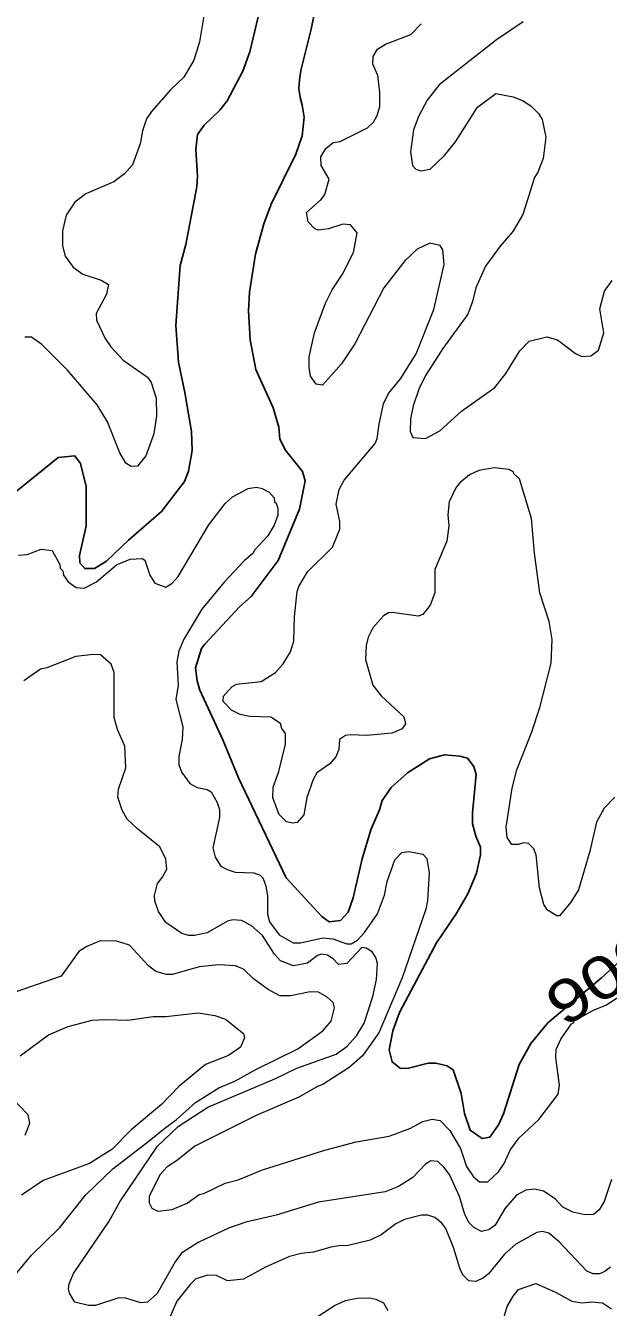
# Model space of a CAD drawing. Extents: x 598.3 to 623.2, y 6902.2 to 6930.1.
# Drawn here: x 615.675 to 616.767, y 6923.638 to 6926.04 of the extents above; entities that cross this region are included whole.
import ezdxf
from ezdxf.enums import TextEntityAlignment as Align

# ---------------------------------------------------------------- set-up
doc = ezdxf.new("R2010")
doc.units = 0
doc.header["$LTSCALE"] = 0.032
doc.layers.add('1', color=7, linetype='Continuous', lineweight=25)
doc.layers.add('2', color=7, linetype='Continuous', lineweight=13)
doc.layers.add('61', color=7, linetype='Continuous')

msp = doc.modelspace()

# ---------------------------------------------------------------- linework, layer by layer
at = {"layer": '1'}
for points in [[(616.1171, 6926.0825), (616.0953, 6925.9905), (616.0823, 6925.9546), (616.0527, 6925.899), (616.0391, 6925.8815), (616.0099, 6925.8531), (615.9974, 6925.8356), (615.994, 6925.8085), (615.9973, 6925.7574), (615.9957, 6925.738), (615.9756, 6925.6299), (615.965, 6925.5906), (615.9568, 6925.478), (615.9616, 6925.4093), (615.9738, 6925.3524), (615.986, 6925.2792), (615.9875, 6925.2436), (615.9804, 6925.2053), (615.973, 6925.1857), (615.9298, 6925.1295), (615.868, 6925.0757)], [(616.4911, 6924.0391), (616.476, 6924.0835), (616.4652, 6924.0911), (616.4438, 6924.0961), (616.4295, 6924.096), (616.3926, 6924.0864), (616.3778, 6924.0856), (616.3618, 6924.0983), (616.3562, 6924.121), (616.3632, 6924.1562), (616.3758, 6924.1909), (616.4449, 6924.3211), (616.482, 6924.3759), (616.5039, 6924.4131), (616.5198, 6924.4519), (616.5275, 6924.4859), (616.5276, 6924.5004), (616.5184, 6924.521), (616.5122, 6924.5442), (616.5123, 6924.5647), (616.5195, 6924.6366), (616.515, 6924.652), (616.5029, 6924.667), (616.489, 6924.671), (616.46, 6924.6733), (616.4318, 6924.6658), (616.3906, 6924.64), (616.3601, 6924.6124), (616.3435, 6924.5883), (616.3381, 6924.5704), (616.3219, 6924.5332), (616.3055, 6924.4788), (616.2888, 6924.4056), (616.2794, 6924.3786), (616.2651, 6924.3632), (616.2442, 6924.3609), (616.2301, 6924.3708), (616.1636, 6924.4428), (616.0741, 6924.6306), (616.0449, 6924.7018), (616.0019, 6924.7945), (615.9965, 6924.8119), (615.9934, 6924.8365), (616.0049, 6924.8727), (616.0111, 6924.8812), (616.0764, 6924.9514), (616.0976, 6924.9705), (616.1486, 6925.0375), (616.1884, 6925.1341), (616.1988, 6925.1869), (616.1941, 6925.2047), (616.1615, 6925.245), (616.1515, 6925.2655), (616.1494, 6925.2876), (616.1388, 6925.3235), (616.1066, 6925.3958), (616.096, 6925.4511), (616.0929, 6925.5052), (616.0945, 6925.5405), (616.1058, 6925.6117), (616.1215, 6925.6684), (616.1351, 6925.7056), (616.1816, 6925.7989), (616.1931, 6925.8332), (616.1972, 6925.8685), (616.1932, 6925.891), (616.1898, 6925.9051), (616.1868, 6925.9219), (616.1886, 6925.9378), (616.1907, 6925.9557), (616.2104, 6926.033), (616.2215, 6926.0887)], [(615.868, 6925.0757), (615.827, 6925.0365), (615.8044, 6925.0229), (615.7859, 6925.0224), (615.7765, 6925.0335), (615.7764, 6925.0471), (615.7884, 6925.1027), (615.7884, 6925.1766), (615.778, 6925.2194), (615.7676, 6925.2336), (615.7361, 6925.2306), (615.6441, 6925.1563)], [(616.847, 6924.3402), (616.7544, 6924.2556), (616.6535, 6924.1713), (616.6216, 6924.1327), (616.5998, 6924.0935), (616.5707, 6924.0012), (616.5611, 6923.9805), (616.5447, 6923.9574), (616.5305, 6923.9544), (616.5083, 6923.9701), (616.4976, 6924.0018), (616.4911, 6924.0391)]]:
    msp.add_lwpolyline(points, dxfattribs=at)
at = {"layer": '2'}
for points in [[(616.0115, 6926.0734), (616.0012, 6926.0092), (615.9906, 6925.9752), (615.9717, 6925.943), (615.9473, 6925.92), (615.9109, 6925.8787), (615.9018, 6925.8654), (615.8944, 6925.8429), (615.8896, 6925.8184), (615.8755, 6925.7793), (615.8606, 6925.7621), (615.8405, 6925.747), (615.7882, 6925.7246), (615.7675, 6925.7093), (615.7514, 6925.6845), (615.744, 6925.6554), (615.7446, 6925.627), (615.7491, 6925.608), (615.7641, 6925.5871), (615.7823, 6925.5739), (615.8168, 6925.5632), (615.8303, 6925.5548), (615.8266, 6925.5366), (615.8071, 6925.5004), (615.8078, 6925.4878), (615.8243, 6925.4538), (615.8347, 6925.438), (615.8579, 6925.4131)], [(616.6076, 6926.0469), (616.5571, 6926.0133), (616.4497, 6925.9286), (616.4273, 6925.9003), (616.4118, 6925.8707), (616.4021, 6925.8448), (616.3964, 6925.8031), (616.4002, 6925.7779), (616.4062, 6925.771), (616.4154, 6925.7677), (616.4334, 6925.7708), (616.4599, 6925.7964), (616.4808, 6925.8224), (616.5215, 6925.8873), (616.5561, 6925.9125), (616.5889, 6925.9064), (616.6063, 6925.8994), (616.6218, 6925.8894), (616.6363, 6925.875), (616.6432, 6925.8637), (616.6497, 6925.8311), (616.6448, 6925.7911), (616.635, 6925.765), (616.6284, 6925.755), (616.6068, 6925.6859), (616.5877, 6925.654), (616.5641, 6925.6269), (616.5366, 6925.589), (616.5186, 6925.5485), (616.5127, 6925.5231), (616.5039, 6925.4995), (616.4569, 6925.4347), (616.4245, 6925.3845), (616.4116, 6925.3586), (616.4014, 6925.3275), (616.3962, 6925.3029), (616.3956, 6925.2796), (616.4007, 6925.2681), (616.4244, 6925.2665), (616.4514, 6925.2809), (616.492, 6925.3175), (616.5544, 6925.3615), (616.5751, 6925.3882), (616.601, 6925.4305), (616.6187, 6925.4489), (616.6519, 6925.4566), (616.6717, 6925.451), (616.7056, 6925.4258), (616.7173, 6925.4197), (616.7339, 6925.4211), (616.7486, 6925.4319), (616.7582, 6925.4641), (616.7509, 6925.5093), (616.7595, 6925.5424), (616.7741, 6925.5625)], [(616.4401, 6925.5081), (616.4595, 6925.592), (616.4569, 6925.6198), (616.4517, 6925.6279), (616.4328, 6925.6324), (616.4086, 6925.6211), (616.3858, 6925.5992), (616.3463, 6925.5485), (616.2922, 6925.4435), (616.2673, 6925.4063), (616.2317, 6925.3662), (616.2197, 6925.3681), (616.2092, 6925.3832), (616.2062, 6925.3991), (616.2062, 6925.4193), (616.2163, 6925.4641), (616.2372, 6925.52), (616.2497, 6925.5448), (616.2691, 6925.574), (616.2894, 6925.6145), (616.2966, 6925.6517), (616.284, 6925.6665), (616.2692, 6925.668), (616.2425, 6925.6589), (616.2242, 6925.6568), (616.2173, 6925.6592), (616.2046, 6925.672), (616.2013, 6925.6899), (616.2287, 6925.7141), (616.2355, 6925.7237), (616.244, 6925.7524), (616.2291, 6925.7776), (616.2281, 6925.7943), (616.2378, 6925.8097), (616.2516, 6925.821), (616.2642, 6925.8226), (616.3157, 6925.8485), (616.3267, 6925.8592), (616.334, 6925.8715), (616.3388, 6925.8882), (616.3389, 6925.9152), (616.3349, 6925.9463), (616.3256, 6925.9674), (616.3261, 6925.9822), (616.3346, 6925.9956), (616.3495, 6926.0052), (616.3967, 6926.0232), (616.4165, 6926.0435)], [(616.6175, 6924.5073), (616.6077, 6924.5088), (616.5986, 6924.5055), (616.586, 6924.5056), (616.5776, 6924.5188), (616.5754, 6924.5381), (616.5865, 6924.6109), (616.5957, 6924.6455), (616.6239, 6924.7164), (616.6386, 6924.762), (616.6601, 6924.8451), (616.6618, 6924.8899), (616.6562, 6924.9236), (616.6384, 6924.9771), (616.6286, 6925.0512), (616.623, 6925.1162), (616.6003, 6925.1905), (616.5901, 6925.2001), (616.5894, 6925.2035), (616.5808, 6925.2084), (616.5532, 6925.2115), (616.524, 6925.206), (616.5069, 6925.1982), (616.4886, 6925.183), (616.481, 6925.1737), (616.469, 6925.1475), (616.466, 6925.1235), (616.4684, 6925.1025), (616.4644, 6925.0742), (616.4418, 6925.0208), (616.4417, 6924.9768), (616.4334, 6924.9541), (616.4195, 6924.9363), (616.4106, 6924.9332), (616.3621, 6924.9403), (616.3551, 6924.9395), (616.3458, 6924.9341), (616.3258, 6924.9118), (616.317, 6924.894), (616.3131, 6924.8783), (616.3121, 6924.8524), (616.3258, 6924.8038), (616.3415, 6924.7839), (616.3838, 6924.7449), (616.3866, 6924.7318), (616.3804, 6924.7223), (616.3615, 6924.7144), (616.3136, 6924.7097), (616.2841, 6924.7113), (616.2742, 6924.7096), (616.2632, 6924.7025), (616.2619, 6924.6837), (616.2562, 6924.6697), (616.2451, 6924.6564), (616.2209, 6924.6401), (616.2137, 6924.6275), (616.2021, 6924.5934), (616.1965, 6924.5612), (616.1839, 6924.5467), (616.1752, 6924.5454), (616.164, 6924.5482), (616.1504, 6924.5615), (616.1382, 6924.5929), (616.139, 6924.6128), (616.1496, 6924.6422), (616.1624, 6924.6934), (616.1624, 6924.7135), (616.1552, 6924.7227), (616.1526, 6924.7323), (616.1348, 6924.7444), (616.0955, 6924.7453), (616.0769, 6924.7489), (616.0608, 6924.7574), (616.0451, 6924.7736), (616.046, 6924.7833), (616.0613, 6924.801), (616.0705, 6924.8059), (616.1163, 6924.8109), (616.1434, 6924.8277), (616.158, 6924.8443), (616.1712, 6924.8665), (616.1779, 6924.8867), (616.1787, 6924.932), (616.1842, 6924.9798), (616.1871, 6924.9891), (616.203, 6925.0166), (616.2499, 6925.0627), (616.2636, 6925.0966), (616.2636, 6925.1108), (616.2571, 6925.143), (616.2628, 6925.1709), (616.2719, 6925.1882), (616.3299, 6925.2571), (616.3341, 6925.2663), (616.3373, 6925.2928), (616.346, 6925.3311), (616.3549, 6925.3505), (616.3777, 6925.3783), (616.4067, 6925.425), (616.4401, 6925.5081)], [(615.8579, 6925.4131), (615.9036, 6925.3813), (615.9102, 6925.3709), (615.9196, 6925.3421), (615.9204, 6925.309), (615.9156, 6925.2749), (615.9003, 6925.2336), (615.8848, 6925.2142), (615.8729, 6925.214), (615.8628, 6925.2199), (615.8516, 6925.2392), (615.8288, 6925.2976), (615.809, 6925.3293), (615.7538, 6925.3942), (615.7055, 6925.4426), (615.6861, 6925.4559), (615.6736, 6925.4559)], [(615.7699, 6924.987), (615.7849, 6924.9857), (615.8081, 6924.998), (615.8457, 6925.0296), (615.8713, 6925.04), (615.8935, 6925.0415), (615.8985, 6925.0381), (615.9078, 6925.0102), (615.9175, 6924.9949), (615.9377, 6924.9874), (615.9495, 6924.995), (615.961, 6925.0077), (616.0185, 6925.1046), (616.0491, 6925.1443), (616.0626, 6925.1567), (616.0923, 6925.1724), (616.1079, 6925.175), (616.1181, 6925.1726), (616.1313, 6925.1657), (616.1411, 6925.155), (616.1415, 6925.1475), (616.1444, 6925.1454), (616.1478, 6925.136), (616.1478, 6925.1225), (616.1408, 6925.1036), (616.1292, 6925.0837), (616.1048, 6925.0575), (616.1009, 6925.0505), (616.0852, 6925.0379), (616.0474, 6924.997), (616.0055, 6924.9462), (615.9717, 6924.8902), (615.9624, 6924.8677), (615.9585, 6924.8475), (615.9609, 6924.8039), (615.9569, 6924.7774), (615.9698, 6924.7263), (615.9682, 6924.7021), (615.962, 6924.6704), (615.9621, 6924.6551), (615.968, 6924.6403), (615.9826, 6924.6201), (615.9967, 6924.6125), (616.0153, 6924.6085), (616.0226, 6924.6042), (616.0342, 6924.5842), (616.0385, 6924.5712), (616.0386, 6924.5564), (616.0257, 6924.4994), (616.0304, 6924.4816), (616.0411, 6924.4652), (616.0528, 6924.4584), (616.0681, 6924.4539), (616.1027, 6924.4522), (616.1145, 6924.4481), (616.1196, 6924.443), (616.1251, 6924.4281), (616.1284, 6924.4088), (616.1285, 6924.3752), (616.1322, 6924.3604), (616.15, 6924.3366), (616.1766, 6924.3212), (616.1905, 6924.3211), (616.2318, 6924.3307), (616.2506, 6924.3286), (616.2769, 6924.3195), (616.2849, 6924.3196), (616.2967, 6924.326), (616.3099, 6924.3407), (616.3345, 6924.3754), (616.3476, 6924.4108), (616.3527, 6924.4363), (616.3671, 6924.4771), (616.3801, 6924.4908), (616.393, 6924.4927), (616.4194, 6924.4876), (616.4271, 6924.4794), (616.4312, 6924.4527), (616.428, 6924.4007), (616.4247, 6924.3845), (616.3807, 6924.2558), (616.3367, 6924.1525), (616.3061, 6924.1093), (616.2812, 6924.0878), (616.2322, 6924.0557), (616.2231, 6924.0527), (616.187, 6924.0323), (616.1074, 6923.9981), (615.9922, 6923.9405), (615.9596, 6923.9139), (615.9401, 6923.9014), (615.9266, 6923.8865), (615.9067, 6923.8459), (615.9067, 6923.8339), (615.9119, 6923.8241), (615.9226, 6923.8183), (615.9498, 6923.8215), (615.9781, 6923.8334), (616.0006, 6923.8499), (616.0089, 6923.8517)], [(615.6621, 6925.0479), (615.6783, 6925.0489), (615.7044, 6925.0586), (615.7252, 6925.0561), (615.739, 6925.0302), (615.74, 6925.0236), (615.7447, 6925.018), (615.7459, 6925.0102), (615.7552, 6924.998), (615.7699, 6924.987)], [(616.4346, 6923.9129), (616.4244, 6923.9064), (616.4004, 6923.8816), (616.3738, 6923.865), (616.3488, 6923.8549), (616.224, 6923.8353), (616.1446, 6923.8111), (616.0879, 6923.7981), (616.0551, 6923.7866), (615.9984, 6923.7599), (615.9672, 6923.7396), (615.9553, 6923.7239), (615.9216, 6923.6642), (615.9038, 6923.6483), (615.8911, 6923.6469), (615.8627, 6923.6556), (615.8499, 6923.6564), (615.8062, 6923.642), (615.7928, 6923.642), (615.7671, 6923.648), (615.7572, 6923.6646), (615.7553, 6923.6728), (615.7567, 6923.6827), (615.7646, 6923.7019), (615.832, 6923.7996), (615.8515, 6923.8362), (615.9224, 6923.9403), (615.9608, 6923.977), (616.0167, 6924.0135), (616.142, 6924.0663), (616.1836, 6924.0865), (616.2569, 6924.113), (616.2767, 6924.127), (616.2952, 6924.1469), (616.3097, 6924.1705), (616.326, 6924.221), (616.3324, 6924.2529), (616.3347, 6924.2823), (616.3314, 6924.294), (616.3245, 6924.3046), (616.3131, 6924.3113), (616.3051, 6924.3128), (616.277, 6924.2827), (616.2615, 6924.2807), (616.2513, 6924.2913), (616.2407, 6924.2981), (616.2295, 6924.3001), (616.2221, 6924.2975), (616.2035, 6924.283), (616.1768, 6924.2782), (616.1529, 6924.2877), (616.1413, 6924.3001), (616.1191, 6924.3353), (616.0975, 6924.3536), (616.0794, 6924.3633), (616.0637, 6924.3647), (616.0537, 6924.3617), (616.0152, 6924.3403), (615.9914, 6924.3349), (615.9806, 6924.3349), (615.9681, 6924.3389), (615.9377, 6924.3595), (615.9242, 6924.3799), (615.9173, 6924.3999), (615.9164, 6924.41), (615.9222, 6924.4326), (615.9319, 6924.4444), (615.9398, 6924.4596), (615.9382, 6924.4781), (615.9264, 6924.5012), (615.8846, 6924.5348), (615.8656, 6924.5531), (615.8561, 6924.5696), (615.8478, 6924.5944), (615.8492, 6924.6095), (615.8628, 6924.6492), (615.8613, 6924.69), (615.8474, 6924.7213), (615.8411, 6924.7432), (615.841, 6924.8278), (615.8352, 6924.8434), (615.8154, 6924.8608), (615.8019, 6924.8618), (615.769, 6924.8577), (615.715, 6924.8363), (615.7033, 6924.8338), (615.6716, 6924.8122)], [(616.7789, 6924.594), (616.759, 6924.5736), (616.7446, 6924.5477), (616.7324, 6924.493), (616.7109, 6924.4208), (616.6968, 6924.3975), (616.6753, 6924.3721), (616.6706, 6924.3722), (616.6528, 6924.3824), (616.6461, 6924.3933), (616.6377, 6924.4245), (616.6319, 6924.4862), (616.6276, 6924.4977), (616.6175, 6924.5073)], [(615.6257, 6923.6637), (615.6865, 6923.7358), (615.7396, 6923.7882), (615.7872, 6923.8488), (615.8384, 6923.8976), (615.9065, 6923.9504), (615.9362, 6923.9739), (615.9573, 6923.9895), (615.9935, 6924.0219), (616.0375, 6924.0498), (616.0672, 6924.0621), (616.1064, 6924.0842), (616.1849, 6924.1226), (616.2318, 6924.1565), (616.2474, 6924.1748), (616.2539, 6924.1996), (616.2512, 6924.2094), (616.2401, 6924.2197), (616.2228, 6924.2296), (616.2051, 6924.2288), (616.1722, 6924.2217), (616.1514, 6924.2223), (616.1298, 6924.2338), (616.1021, 6924.2536), (616.0836, 6924.2718), (616.0685, 6924.2781), (616.0371, 6924.2799), (616.0005, 6924.2765), (615.9506, 6924.262), (615.9389, 6924.262), (615.919, 6924.2677), (615.9054, 6924.2779), (615.87, 6924.317), (615.8435, 6924.3251), (615.8137, 6924.3245), (615.7898, 6924.3145), (615.775, 6924.3051), (615.7415, 6924.259), (615.6375, 6924.2224)], [(616.0089, 6923.8517), (616.0491, 6923.871), (616.0737, 6923.8775), (616.1187, 6923.8961), (616.2356, 6923.9326), (616.2943, 6923.9485), (616.3563, 6923.9589), (616.395, 6923.9736), (616.4195, 6923.9868), (616.4371, 6923.9908), (616.4521, 6923.9884), (616.4702, 6923.9695), (616.4901, 6923.936), (616.5012, 6923.9025), (616.5145, 6923.8831), (616.5253, 6923.8734), (616.541, 6923.8735), (616.561, 6923.8925), (616.5719, 6923.908), (616.5827, 6923.9327), (616.5992, 6923.9556), (616.6369, 6923.9902), (616.6732, 6924.0378), (616.6756, 6924.0545), (616.6684, 6924.1066), (616.6691, 6924.1217), (616.6777, 6924.1406), (616.6977, 6924.1698), (616.7021, 6924.1721), (616.7028, 6924.1754), (616.7393, 6924.1954), (616.7624, 6924.2047), (616.8551, 6924.2643)], [(615.6652, 6924.1096), (615.7183, 6924.1487), (615.7552, 6924.1648), (615.7996, 6924.1761), (615.8246, 6924.1779), (615.8667, 6924.1765), (615.9141, 6924.1834), (615.938, 6924.1835), (615.9984, 6924.1899), (616.0295, 6924.1851), (616.0497, 6924.1782), (616.0837, 6924.1512), (616.0854, 6924.1436), (616.078, 6924.1261), (616.0554, 6924.1105), (616.0124, 6924.0931), (615.9623, 6924.0521), (615.9295, 6924.0185), (615.8731, 6923.9709), (615.8367, 6923.9343), (615.7947, 6923.9081), (615.7081, 6923.8761), (615.6674, 6923.8487)], [(615.6746, 6923.9607), (615.6831, 6923.9837), (615.6798, 6923.9988), (615.6461, 6924.0343)], [(616.7728, 6923.8778), (616.7589, 6923.8368), (616.7497, 6923.8213), (616.7394, 6923.8126), (616.7229, 6923.8115), (616.7001, 6923.8164), (616.6816, 6923.8263), (616.6671, 6923.8414), (616.6452, 6923.8563), (616.629, 6923.8596), (616.6126, 6923.858), (616.5947, 6923.8483), (616.5738, 6923.8242), (616.5548, 6923.7923), (616.5429, 6923.7836), (616.5292, 6923.7804), (616.5149, 6923.7879), (616.5063, 6923.7968), (616.4978, 6923.8122), (616.4882, 6923.8458), (616.4692, 6923.8871), (616.4587, 6923.901), (616.4472, 6923.9114), (616.4346, 6923.9129)], [(616.7709, 6923.7138), (616.7603, 6923.7054), (616.7501, 6923.7011), (616.7384, 6923.7011), (616.7266, 6923.7059), (616.6745, 6923.7613), (616.6552, 6923.7772), (616.643, 6923.7802), (616.6327, 6923.7787), (616.5937, 6923.7569), (616.5725, 6923.7379), (616.5423, 6923.7012), (616.533, 6923.6936), (616.5187, 6923.6866), (616.5055, 6923.6882), (616.4945, 6923.6993), (616.4891, 6923.7097), (616.4769, 6923.7503), (616.4626, 6923.7862), (616.4552, 6923.7959), (616.4416, 6923.8069), (616.4287, 6923.8111), (616.4171, 6923.8112), (616.3848, 6923.8029), (616.3686, 6923.7948), (616.3416, 6923.7743), (616.3209, 6923.764), (616.2768, 6923.7538), (616.266, 6923.7544), (616.2469, 6923.7512), (616.2145, 6923.7415)], [(616.2145, 6923.7415), (616.1914, 6923.739), (616.1695, 6923.7335), (616.1244, 6923.7139), (616.0836, 6923.6913), (616.0532, 6923.6881), (616.0326, 6923.6977), (616.0165, 6923.6985), (615.9943, 6923.6916), (615.9832, 6923.6813), (615.9585, 6923.6501), (615.9309, 6923.5869)], [(616.5679, 6923.6087), (616.5773, 6923.6399), (616.5884, 6923.6591), (616.5988, 6923.6717), (616.6309, 6923.6831), (616.6678, 6923.6669), (616.6987, 6923.6499), (616.7175, 6923.6468), (616.7362, 6923.6485), (616.756, 6923.6466), (616.7726, 6923.6356)], [(616.2137, 6923.6157), (616.2537, 6923.6418), (616.2744, 6923.6509), (616.2966, 6923.6556), (616.3198, 6923.6564), (616.3311, 6923.6539), (616.346, 6923.6467), (616.3535, 6923.6327)]]:
    msp.add_lwpolyline(points, dxfattribs=at)

# ---------------------------------------------------------------- texts
at = {"layer": '61', "width": 1.25}
msp.add_text('900', height=0.08, rotation=33.69, dxfattribs=at).set_placement((616.7777, 6924.223), align=Align.CENTER)

doc.saveas('drawing.dxf')
